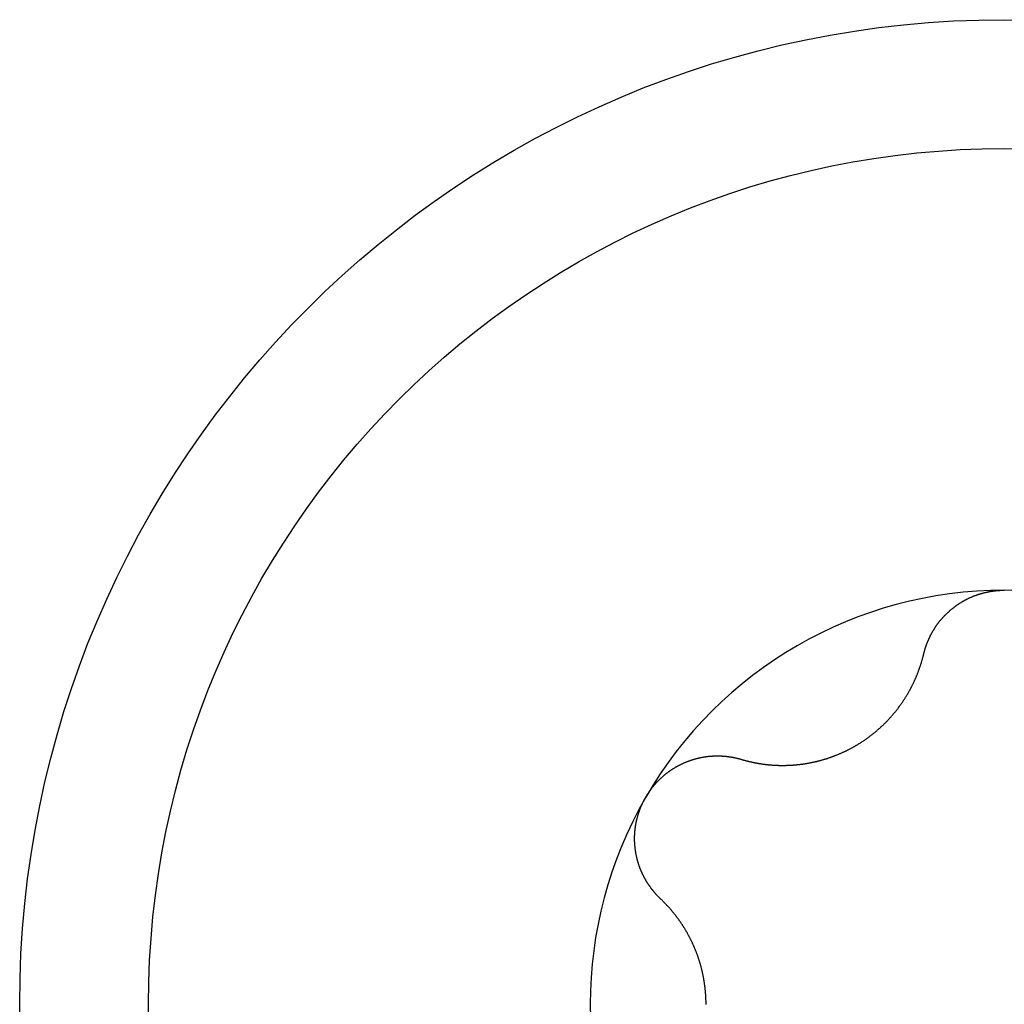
# Model space of a CAD drawing. Extents: x 1107 to 4046, y 937 to 3355.
# Tile 658 of 861: x 2128.63 to 2133.98, y 2971.02 to 2976.37. Entities that reach past the tile are written whole.
import ezdxf

# ---------------------------------------------------------------- set-up
doc = ezdxf.new("R2010")
doc.units = 0
doc.layers.add('KF_VIDA_L___C_BOTTOM', color=7, linetype='CONTINUOUS')

# ---------------------------------------------------------------- blocks, each defined once
blk = doc.blocks.new('KF_VIDA_L___C_BOTTOM')
at = {"layer": 'KF_VIDA_L___C_BOTTOM'}
for points in [[(-53.4379, 97.9038, 0), (-53.4373, 97.906, 0), (-53.4368, 97.9082, 0), (-53.4362, 97.9104, 0), (-53.4357, 97.9126, 0), (-53.4351, 97.9148, 0), (-53.4345, 97.917, 0), (-53.4339, 97.9191, 0), (-53.4333, 97.9213, 0), (-53.4327, 97.9235, 0), (-53.4321, 97.9257, 0), (-53.4314, 97.9278, 0), (-53.4308, 97.93, 0), (-53.4301, 97.9322, 0), (-53.4295, 97.9343, 0), (-53.4288, 97.9365, 0), (-53.4281, 97.9386, 0), (-53.4274, 97.9408, 0), (-53.4267, 97.9429, 0), (-53.4259, 97.9451, 0), (-53.4252, 97.9472, 0), (-53.4244, 97.9493, 0), (-53.4237, 97.9515, 0), (-53.4229, 97.9536, 0), (-53.4221, 97.9557, 0), (-53.4213, 97.9579, 0), (-53.4205, 97.96, 0), (-53.4197, 97.9621, 0), (-53.4189, 97.9642, 0), (-53.4181, 97.9663, 0), (-53.4172, 97.9684, 0), (-53.4163, 97.9705, 0), (-53.4155, 97.9726, 0), (-53.4146, 97.9747, 0), (-53.4137, 97.9768, 0), (-53.4128, 97.9789, 0), (-53.4119, 97.9809, 0), (-53.411, 97.983, 0), (-53.4101, 97.9851, 0), (-53.4091, 97.9872, 0), (-53.4082, 97.9892, 0), (-53.4072, 97.9913, 0), (-53.4062, 97.9933, 0), (-53.4053, 97.9954, 0), (-53.4043, 97.9974, 0), (-53.4033, 97.9994, 0), (-53.4023, 98.0015, 0), (-53.4013, 98.0035, 0), (-53.4002, 98.0055, 0), (-53.3992, 98.0075, 0), (-53.3981, 98.0095, 0), (-53.3971, 98.0115, 0), (-53.396, 98.0135, 0), (-53.3949, 98.0155, 0), (-53.3938, 98.0175, 0), (-53.3927, 98.0195, 0), (-53.3916, 98.0215, 0), (-53.3905, 98.0234, 0), (-53.3894, 98.0254, 0), (-53.3883, 98.0273, 0), (-53.3871, 98.0293, 0), (-53.386, 98.0312, 0), (-53.3848, 98.0332, 0), (-53.3836, 98.0351, 0), (-53.3825, 98.037, 0), (-53.3813, 98.0389, 0), (-53.3801, 98.0409, 0), (-53.3789, 98.0428, 0), (-53.3776, 98.0447, 0), (-53.3764, 98.0465, 0), (-53.3752, 98.0484, 0), (-53.3739, 98.0503, 0), (-53.3727, 98.0522, 0), (-53.3714, 98.054, 0), (-53.3701, 98.0559, 0), (-53.3689, 98.0577, 0), (-53.3676, 98.0596, 0), (-53.3663, 98.0614, 0), (-53.365, 98.0632, 0), (-53.3636, 98.0651, 0), (-53.3623, 98.0669, 0), (-53.361, 98.0687, 0), (-53.3596, 98.0705, 0), (-53.3583, 98.0723, 0), (-53.3569, 98.074, 0), (-53.3556, 98.0758, 0), (-53.3542, 98.0776, 0), (-53.3528, 98.0793, 0), (-53.3514, 98.0811, 0), (-53.35, 98.0829, 0), (-53.3486, 98.0846, 0), (-53.3471, 98.0864, 0), (-53.3457, 98.0881, 0), (-53.3442, 98.0898, 0), (-53.3427, 98.0916, 0), (-53.3412, 98.0933, 0), (-53.3397, 98.095, 0), (-53.3382, 98.0967, 0), (-53.3367, 98.0985, 0), (-53.3352, 98.1002, 0), (-53.3336, 98.1019, 0), (-53.3321, 98.1036, 0), (-53.3305, 98.1053, 0), (-53.329, 98.107, 0), (-53.3274, 98.1086, 0), (-53.3258, 98.1103, 0), (-53.3242, 98.112, 0), (-53.3225, 98.1137, 0), (-53.3209, 98.1153, 0), (-53.3193, 98.117, 0), (-53.3176, 98.1186, 0), (-53.3159, 98.1203, 0), (-53.3143, 98.1219, 0), (-53.3126, 98.1235, 0), (-53.3109, 98.1252, 0), (-53.3092, 98.1268, 0), (-53.3075, 98.1284, 0), (-53.3057, 98.13, 0), (-53.304, 98.1316, 0), (-53.3023, 98.1332, 0), (-53.3005, 98.1347, 0), (-53.2987, 98.1363, 0), (-53.297, 98.1379, 0), (-53.2952, 98.1395, 0), (-53.2934, 98.141, 0), (-53.2916, 98.1426, 0), (-53.2897, 98.1441, 0), (-53.2879, 98.1456, 0), (-53.2861, 98.1471, 0), (-53.2842, 98.1487, 0), (-53.2824, 98.1502, 0), (-53.2805, 98.1517, 0), (-53.2786, 98.1531, 0), (-53.2767, 98.1546, 0), (-53.2749, 98.1561, 0), (-53.273, 98.1576, 0), (-53.271, 98.159, 0), (-53.2691, 98.1605, 0), (-53.2672, 98.1619, 0), (-53.2652, 98.1633, 0), (-53.2633, 98.1648, 0), (-53.2613, 98.1662, 0), (-53.2594, 98.1676, 0), (-53.2574, 98.169, 0), (-53.2554, 98.1703, 0), (-53.2534, 98.1717, 0), (-53.2514, 98.1731, 0), (-53.2494, 98.1744, 0), (-53.2474, 98.1758, 0), (-53.2454, 98.1771, 0), (-53.2433, 98.1784, 0), (-53.2413, 98.1797, 0), (-53.2392, 98.181, 0), (-53.2372, 98.1823, 0), (-53.2351, 98.1836, 0), (-53.233, 98.1849, 0), (-53.231, 98.1862, 0), (-53.2289, 98.1874, 0), (-53.2268, 98.1886, 0), (-53.2247, 98.1899, 0), (-53.2225, 98.1911, 0), (-53.2204, 98.1923, 0), (-53.2183, 98.1935, 0), (-53.2161, 98.1947, 0), (-53.214, 98.1958, 0), (-53.2118, 98.197, 0), (-53.2097, 98.1982, 0), (-53.2075, 98.1993, 0), (-53.2053, 98.2004, 0), (-53.2032, 98.2015, 0), (-53.201, 98.2026, 0), (-53.1988, 98.2037, 0), (-53.1966, 98.2048, 0), (-53.1944, 98.2059, 0), (-53.1921, 98.2069, 0), (-53.1899, 98.208, 0), (-53.1877, 98.209, 0), (-53.1854, 98.21, 0), (-53.1832, 98.211, 0), (-53.1809, 98.212, 0), (-53.1787, 98.213, 0), (-53.1764, 98.2139, 0), (-53.1742, 98.2149, 0), (-53.1719, 98.2158, 0), (-53.1696, 98.2168, 0), (-53.1673, 98.2177, 0), (-53.165, 98.2186, 0), (-53.1627, 98.2195, 0), (-53.1604, 98.2204, 0), (-53.1581, 98.2212, 0), (-53.1558, 98.2221, 0), (-53.1535, 98.2229, 0), (-53.1512, 98.2237, 0), (-53.1488, 98.2246, 0), (-53.1465, 98.2254, 0), (-53.1442, 98.2262, 0), (-53.1418, 98.2269, 0), (-53.1395, 98.2277, 0), (-53.1371, 98.2285, 0), (-53.1348, 98.2292, 0), (-53.1324, 98.2299, 0), (-53.1301, 98.2306, 0), (-53.1277, 98.2313, 0), (-53.1253, 98.232, 0), (-53.123, 98.2327, 0), (-53.1206, 98.2334, 0), (-53.1182, 98.234, 0), (-53.1158, 98.2347, 0), (-53.1135, 98.2353, 0), (-53.1111, 98.2359, 0), (-53.1087, 98.2365, 0), (-53.1063, 98.2371, 0), (-53.1039, 98.2377, 0), (-53.1015, 98.2382, 0), (-53.0991, 98.2388, 0), (-53.0967, 98.2393, 0), (-53.0943, 98.2398, 0), (-53.0919, 98.2403, 0), (-53.0895, 98.2408, 0), (-53.0871, 98.2413, 0), (-53.0847, 98.2418, 0), (-53.0822, 98.2423, 0), (-53.0798, 98.2427, 0), (-53.0774, 98.2431, 0), (-53.075, 98.2436, 0), (-53.0726, 98.244, 0), (-53.0702, 98.2444, 0), (-53.0677, 98.2447, 0), (-53.0653, 98.2451, 0), (-53.0629, 98.2455, 0), (-53.0605, 98.2458, 0), (-53.058, 98.2461, 0), (-53.0556, 98.2464, 0), (-53.0532, 98.2467, 0), (-53.0508, 98.247, 0), (-53.0483, 98.2473, 0), (-53.0459, 98.2476, 0), (-53.0435, 98.2478, 0), (-53.0411, 98.2481, 0), (-53.0386, 98.2483, 0), (-53.0362, 98.2485, 0), (-53.0338, 98.2487, 0), (-53.0314, 98.2489, 0), (-53.029, 98.249, 0), (-53.0265, 98.2492, 0), (-53.0241, 98.2493, 0), (-53.0217, 98.2495, 0), (-53.0193, 98.2496, 0), (-53.0169, 98.2497, 0), (-53.0145, 98.2498, 0), (-53.012, 98.2498, 0), (-53.0096, 98.2499, 0), (-53.0072, 98.2499, 0), (-53.0048, 98.25, 0), (-53.0024, 98.25, 0), (-53, 98.25, 0)], [(-54.4298, 97.3311, 0), (-54.4272, 97.3303, 0), (-54.4246, 97.3296, 0), (-54.4219, 97.3288, 0), (-54.4193, 97.328, 0), (-54.4166, 97.3273, 0), (-54.414, 97.3266, 0), (-54.4113, 97.3258, 0), (-54.4087, 97.3251, 0), (-54.406, 97.3244, 0), (-54.4034, 97.3237, 0), (-54.4007, 97.323, 0), (-54.3981, 97.3223, 0), (-54.3954, 97.3217, 0), (-54.3927, 97.321, 0), (-54.3901, 97.3204, 0), (-54.3874, 97.3197, 0), (-54.3847, 97.3191, 0), (-54.3821, 97.3185, 0), (-54.3794, 97.3178, 0), (-54.3767, 97.3172, 0), (-54.3741, 97.3166, 0), (-54.3714, 97.3161, 0), (-54.3687, 97.3155, 0), (-54.366, 97.3149, 0), (-54.3633, 97.3144, 0), (-54.3607, 97.3138, 0), (-54.358, 97.3133, 0), (-54.3553, 97.3127, 0), (-54.3526, 97.3122, 0), (-54.3499, 97.3117, 0), (-54.3473, 97.3112, 0), (-54.3446, 97.3107, 0), (-54.3419, 97.3102, 0), (-54.3392, 97.3098, 0), (-54.3365, 97.3093, 0), (-54.3338, 97.3089, 0), (-54.3312, 97.3084, 0), (-54.3285, 97.308, 0), (-54.3258, 97.3076, 0), (-54.3231, 97.3071, 0), (-54.3204, 97.3067, 0), (-54.3177, 97.3063, 0), (-54.3151, 97.3059, 0), (-54.3124, 97.3056, 0), (-54.3097, 97.3052, 0), (-54.307, 97.3048, 0), (-54.3043, 97.3045, 0), (-54.3016, 97.3041, 0), (-54.299, 97.3038, 0), (-54.2963, 97.3035, 0), (-54.2936, 97.3032, 0), (-54.2909, 97.3029, 0), (-54.2883, 97.3026, 0), (-54.2856, 97.3023, 0), (-54.2829, 97.302, 0), (-54.2802, 97.3018, 0), (-54.2776, 97.3015, 0), (-54.2749, 97.3013, 0), (-54.2722, 97.301, 0), (-54.2696, 97.3008, 0), (-54.2669, 97.3006, 0), (-54.2642, 97.3004, 0), (-54.2616, 97.3002, 0), (-54.2589, 97.3, 0), (-54.2562, 97.2998, 0), (-54.2536, 97.2996, 0), (-54.2509, 97.2995, 0), (-54.2483, 97.2993, 0), (-54.2456, 97.2992, 0), (-54.2429, 97.299, 0), (-54.2402, 97.2989, 0), (-54.2375, 97.2988, 0), (-54.2348, 97.2987, 0), (-54.2321, 97.2986, 0), (-54.2294, 97.2985, 0), (-54.2266, 97.2984, 0), (-54.2239, 97.2983, 0), (-54.2212, 97.2983, 0), (-54.2184, 97.2982, 0), (-54.2156, 97.2982, 0), (-54.2129, 97.2982, 0), (-54.2101, 97.2981, 0), (-54.2073, 97.2981, 0), (-54.2046, 97.2981, 0), (-54.2018, 97.2981, 0), (-54.199, 97.2981, 0), (-54.1962, 97.2982, 0), (-54.1934, 97.2982, 0), (-54.1906, 97.2983, 0), (-54.1878, 97.2983, 0), (-54.1849, 97.2984, 0), (-54.1821, 97.2985, 0), (-54.1793, 97.2985, 0), (-54.1765, 97.2986, 0), (-54.1736, 97.2988, 0), (-54.1708, 97.2989, 0), (-54.1679, 97.299, 0), (-54.1651, 97.2991, 0), (-54.1622, 97.2993, 0), (-54.1594, 97.2994, 0), (-54.1565, 97.2996, 0), (-54.1536, 97.2998, 0), (-54.1507, 97.3, 0), (-54.1479, 97.3002, 0), (-54.145, 97.3004, 0), (-54.1421, 97.3006, 0), (-54.1392, 97.3009, 0), (-54.1363, 97.3011, 0), (-54.1334, 97.3014, 0), (-54.1305, 97.3016, 0), (-54.1276, 97.3019, 0), (-54.1247, 97.3022, 0), (-54.1218, 97.3025, 0), (-54.1189, 97.3028, 0), (-54.116, 97.3031, 0), (-54.1131, 97.3034, 0), (-54.1102, 97.3038, 0), (-54.1073, 97.3041, 0), (-54.1044, 97.3045, 0), (-54.1014, 97.3049, 0), (-54.0985, 97.3053, 0), (-54.0956, 97.3057, 0), (-54.0927, 97.3061, 0), (-54.0897, 97.3065, 0), (-54.0868, 97.3069, 0), (-54.0839, 97.3074, 0), (-54.081, 97.3078, 0), (-54.078, 97.3083, 0), (-54.0751, 97.3088, 0), (-54.0722, 97.3092, 0), (-54.0692, 97.3097, 0), (-54.0663, 97.3103, 0), (-54.0634, 97.3108, 0), (-54.0604, 97.3113, 0), (-54.0575, 97.3119, 0), (-54.0546, 97.3124, 0), (-54.0516, 97.313, 0), (-54.0487, 97.3136, 0), (-54.0457, 97.3142, 0), (-54.0428, 97.3148, 0), (-54.0399, 97.3154, 0), (-54.0369, 97.316, 0), (-54.034, 97.3167, 0), (-54.0311, 97.3173, 0), (-54.0282, 97.318, 0), (-54.0252, 97.3186, 0), (-54.0223, 97.3193, 0), (-54.0194, 97.32, 0), (-54.0164, 97.3208, 0), (-54.0135, 97.3215, 0), (-54.0106, 97.3222, 0), (-54.0077, 97.323, 0), (-54.0048, 97.3237, 0), (-54.0018, 97.3245, 0), (-53.9989, 97.3253, 0), (-53.996, 97.3261, 0), (-53.9931, 97.3269, 0), (-53.9902, 97.3277, 0), (-53.9873, 97.3285, 0), (-53.9844, 97.3294, 0), (-53.9815, 97.3302, 0), (-53.9786, 97.3311, 0), (-53.9757, 97.332, 0), (-53.9728, 97.3329, 0), (-53.9699, 97.3338, 0), (-53.967, 97.3347, 0), (-53.9642, 97.3356, 0), (-53.9613, 97.3365, 0), (-53.9584, 97.3375, 0), (-53.9555, 97.3384, 0), (-53.9527, 97.3394, 0), (-53.9498, 97.3404, 0), (-53.9469, 97.3414, 0), (-53.9441, 97.3424, 0), (-53.9412, 97.3434, 0), (-53.9384, 97.3444, 0), (-53.9356, 97.3454, 0), (-53.9327, 97.3464, 0), (-53.9299, 97.3475, 0), (-53.9271, 97.3486, 0), (-53.9242, 97.3496, 0), (-53.9214, 97.3507, 0), (-53.9186, 97.3518, 0), (-53.9158, 97.3529, 0), (-53.913, 97.354, 0), (-53.9102, 97.3551, 0), (-53.9074, 97.3562, 0), (-53.9046, 97.3574, 0), (-53.9018, 97.3585, 0), (-53.8991, 97.3597, 0), (-53.8963, 97.3609, 0), (-53.8935, 97.362, 0), (-53.8908, 97.3632, 0), (-53.888, 97.3644, 0), (-53.8853, 97.3656, 0), (-53.8826, 97.3668, 0), (-53.8798, 97.368, 0), (-53.8771, 97.3693, 0), (-53.8744, 97.3705, 0), (-53.8717, 97.3718, 0), (-53.869, 97.373, 0), (-53.8663, 97.3743, 0), (-53.8636, 97.3756, 0), (-53.8609, 97.3769, 0), (-53.8583, 97.3781, 0), (-53.8556, 97.3795, 0), (-53.8529, 97.3808, 0), (-53.8503, 97.3821, 0), (-53.8477, 97.3834, 0), (-53.845, 97.3847, 0), (-53.8424, 97.3861, 0), (-53.8398, 97.3874, 0), (-53.8372, 97.3888, 0), (-53.8346, 97.3902, 0), (-53.832, 97.3915, 0), (-53.8294, 97.3929, 0), (-53.8268, 97.3943, 0), (-53.8243, 97.3957, 0), (-53.8217, 97.3971, 0), (-53.8192, 97.3986, 0), (-53.8166, 97.4, 0), (-53.8141, 97.4014, 0), (-53.8116, 97.4028, 0), (-53.8091, 97.4043, 0), (-53.8066, 97.4058, 0), (-53.8041, 97.4072, 0), (-53.8016, 97.4087, 0), (-53.7991, 97.4102, 0), (-53.7966, 97.4117, 0), (-53.7941, 97.4132, 0), (-53.7916, 97.4148, 0), (-53.7891, 97.4163, 0), (-53.7866, 97.4179, 0), (-53.7841, 97.4194, 0), (-53.7817, 97.421, 0), (-53.7792, 97.4226, 0), (-53.7767, 97.4242, 0), (-53.7742, 97.4258, 0), (-53.7718, 97.4274, 0), (-53.7693, 97.4291, 0), (-53.7668, 97.4307, 0), (-53.7644, 97.4324, 0), (-53.7619, 97.434, 0), (-53.7595, 97.4357, 0), (-53.757, 97.4374, 0), (-53.7546, 97.4391, 0), (-53.7521, 97.4408, 0), (-53.7497, 97.4425, 0), (-53.7473, 97.4442, 0), (-53.7448, 97.446, 0), (-53.7424, 97.4477, 0), (-53.74, 97.4495, 0), (-53.7376, 97.4513, 0), (-53.7352, 97.4531, 0), (-53.7328, 97.4548, 0), (-53.7304, 97.4566, 0), (-53.728, 97.4585, 0), (-53.7256, 97.4603, 0), (-53.7232, 97.4621, 0), (-53.7208, 97.464, 0), (-53.7185, 97.4658, 0), (-53.7161, 97.4677, 0), (-53.7137, 97.4695, 0), (-53.7114, 97.4714, 0), (-53.709, 97.4733, 0), (-53.7067, 97.4752, 0), (-53.7044, 97.4771, 0), (-53.702, 97.4791, 0), (-53.6997, 97.481, 0), (-53.6974, 97.4829, 0), (-53.6951, 97.4849, 0), (-53.6928, 97.4868, 0), (-53.6905, 97.4888, 0), (-53.6882, 97.4908, 0), (-53.6859, 97.4927, 0), (-53.6836, 97.4947, 0), (-53.6814, 97.4967, 0), (-53.6791, 97.4987, 0), (-53.6768, 97.5008, 0), (-53.6746, 97.5028, 0), (-53.6724, 97.5048, 0), (-53.6701, 97.5069, 0), (-53.6679, 97.5089, 0), (-53.6657, 97.511, 0), (-53.6635, 97.513, 0), (-53.6613, 97.5151, 0), (-53.6591, 97.5172, 0), (-53.6569, 97.5193, 0), (-53.6547, 97.5214, 0), (-53.6526, 97.5235, 0), (-53.6504, 97.5256, 0), (-53.6483, 97.5277, 0), (-53.6461, 97.5299, 0), (-53.644, 97.532, 0), (-53.6419, 97.5342, 0), (-53.6398, 97.5363, 0), (-53.6377, 97.5385, 0), (-53.6356, 97.5406, 0), (-53.6335, 97.5428, 0), (-53.6314, 97.545, 0), (-53.6294, 97.5472, 0), (-53.6273, 97.5494, 0), (-53.6253, 97.5516, 0), (-53.6232, 97.5538, 0), (-53.6212, 97.556, 0), (-53.6192, 97.5583, 0), (-53.6172, 97.5605, 0), (-53.6152, 97.5627, 0), (-53.6132, 97.565, 0), (-53.6113, 97.5672, 0), (-53.6093, 97.5695, 0), (-53.6074, 97.5717, 0), (-53.6054, 97.574, 0), (-53.6035, 97.5763, 0), (-53.6016, 97.5786, 0), (-53.5997, 97.5808, 0), (-53.5978, 97.5831, 0), (-53.5959, 97.5854, 0), (-53.594, 97.5877, 0), (-53.5921, 97.59, 0), (-53.5903, 97.5923, 0), (-53.5884, 97.5947, 0), (-53.5866, 97.597, 0), (-53.5847, 97.5993, 0), (-53.5829, 97.6016, 0), (-53.5811, 97.604, 0), (-53.5793, 97.6063, 0), (-53.5775, 97.6086, 0), (-53.5758, 97.611, 0), (-53.574, 97.6133, 0), (-53.5723, 97.6157, 0), (-53.5705, 97.6181, 0), (-53.5688, 97.6204, 0), (-53.5671, 97.6228, 0), (-53.5654, 97.6251, 0), (-53.5637, 97.6275, 0), (-53.562, 97.6299, 0), (-53.5603, 97.6323, 0), (-53.5586, 97.6346, 0), (-53.557, 97.637, 0), (-53.5553, 97.6394, 0), (-53.5537, 97.6418, 0), (-53.5521, 97.6442, 0), (-53.5504, 97.6466, 0), (-53.5488, 97.649, 0), (-53.5473, 97.6514, 0), (-53.5457, 97.6538, 0), (-53.5441, 97.6562, 0), (-53.5426, 97.6586, 0), (-53.541, 97.661, 0), (-53.5395, 97.6634, 0), (-53.5379, 97.6658, 0), (-53.5364, 97.6682, 0), (-53.5349, 97.6706, 0), (-53.5334, 97.673, 0), (-53.532, 97.6754, 0), (-53.5305, 97.6778, 0), (-53.529, 97.6802, 0), (-53.5276, 97.6826, 0), (-53.5262, 97.685, 0), (-53.5247, 97.6874, 0), (-53.5233, 97.6898, 0), (-53.5219, 97.6922, 0), (-53.5205, 97.6947, 0), (-53.5192, 97.6971, 0), (-53.5178, 97.6995, 0), (-53.5164, 97.7019, 0), (-53.5151, 97.7043, 0), (-53.5138, 97.7067, 0), (-53.5124, 97.7091, 0), (-53.5111, 97.7115, 0), (-53.5098, 97.7139, 0), (-53.5086, 97.7163, 0), (-53.5073, 97.7187, 0), (-53.506, 97.7211, 0), (-53.5048, 97.7235, 0), (-53.5035, 97.7259, 0), (-53.5023, 97.7283, 0), (-53.5011, 97.7307, 0), (-53.4999, 97.7331, 0), (-53.4987, 97.7355, 0), (-53.4975, 97.7378, 0), (-53.4964, 97.7402, 0), (-53.4952, 97.7426, 0), (-53.494, 97.745, 0), (-53.4929, 97.7474, 0), (-53.4917, 97.7499, 0), (-53.4906, 97.7523, 0), (-53.4895, 97.7547, 0), (-53.4884, 97.7572, 0), (-53.4872, 97.7596, 0), (-53.4861, 97.762, 0), (-53.485, 97.7645, 0), (-53.4839, 97.767, 0), (-53.4829, 97.7694, 0), (-53.4818, 97.7719, 0), (-53.4807, 97.7744, 0), (-53.4797, 97.7768, 0), (-53.4786, 97.7793, 0), (-53.4776, 97.7818, 0), (-53.4765, 97.7843, 0), (-53.4755, 97.7868, 0), (-53.4745, 97.7893, 0), (-53.4735, 97.7918, 0), (-53.4724, 97.7944, 0), (-53.4714, 97.7969, 0), (-53.4705, 97.7994, 0), (-53.4695, 97.8019, 0), (-53.4685, 97.8045, 0), (-53.4675, 97.807, 0), (-53.4666, 97.8096, 0), (-53.4656, 97.8121, 0), (-53.4647, 97.8147, 0), (-53.4638, 97.8172, 0), (-53.4628, 97.8198, 0), (-53.4619, 97.8224, 0), (-53.461, 97.8249, 0), (-53.4601, 97.8275, 0), (-53.4592, 97.8301, 0), (-53.4583, 97.8327, 0), (-53.4575, 97.8353, 0), (-53.4566, 97.8379, 0), (-53.4557, 97.8405, 0), (-53.4549, 97.8431, 0), (-53.4541, 97.8457, 0), (-53.4532, 97.8483, 0), (-53.4524, 97.8509, 0), (-53.4516, 97.8535, 0), (-53.4508, 97.8561, 0), (-53.45, 97.8588, 0), (-53.4492, 97.8614, 0), (-53.4484, 97.864, 0), (-53.4477, 97.8667, 0), (-53.4469, 97.8693, 0), (-53.4461, 97.8719, 0), (-53.4454, 97.8746, 0), (-53.4447, 97.8772, 0), (-53.4439, 97.8799, 0), (-53.4432, 97.8825, 0), (-53.4425, 97.8852, 0), (-53.4418, 97.8878, 0), (-53.4411, 97.8905, 0), (-53.4405, 97.8932, 0), (-53.4398, 97.8958, 0), (-53.4391, 97.8985, 0), (-53.4385, 97.9012, 0), (-53.4379, 97.9038, 0)], [(-54.9486, 97.125, 0), (-54.9473, 97.1271, 0), (-54.9461, 97.1292, 0), (-54.9449, 97.1312, 0), (-54.9437, 97.1333, 0), (-54.9424, 97.1353, 0), (-54.9411, 97.1374, 0), (-54.9398, 97.1394, 0), (-54.9385, 97.1415, 0), (-54.9372, 97.1435, 0), (-54.9359, 97.1455, 0), (-54.9346, 97.1476, 0), (-54.9332, 97.1496, 0), (-54.9319, 97.1516, 0), (-54.9305, 97.1536, 0), (-54.9291, 97.1556, 0), (-54.9277, 97.1576, 0), (-54.9263, 97.1596, 0), (-54.9249, 97.1616, 0), (-54.9235, 97.1636, 0), (-54.9221, 97.1655, 0), (-54.9206, 97.1675, 0), (-54.9191, 97.1694, 0), (-54.9177, 97.1714, 0), (-54.9162, 97.1733, 0), (-54.9147, 97.1753, 0), (-54.9132, 97.1772, 0), (-54.9117, 97.1791, 0), (-54.9101, 97.181, 0), (-54.9086, 97.1829, 0), (-54.907, 97.1848, 0), (-54.9055, 97.1867, 0), (-54.9039, 97.1886, 0), (-54.9023, 97.1905, 0), (-54.9007, 97.1924, 0), (-54.8991, 97.1942, 0), (-54.8975, 97.1961, 0), (-54.8959, 97.1979, 0), (-54.8943, 97.1998, 0), (-54.8926, 97.2016, 0), (-54.891, 97.2034, 0), (-54.8893, 97.2052, 0), (-54.8876, 97.207, 0), (-54.8859, 97.2088, 0), (-54.8842, 97.2106, 0), (-54.8825, 97.2124, 0), (-54.8808, 97.2141, 0), (-54.8791, 97.2159, 0), (-54.8774, 97.2177, 0), (-54.8756, 97.2194, 0), (-54.8739, 97.2211, 0), (-54.8721, 97.2229, 0), (-54.8703, 97.2246, 0), (-54.8685, 97.2263, 0), (-54.8667, 97.228, 0), (-54.8649, 97.2297, 0), (-54.8631, 97.2313, 0), (-54.8613, 97.233, 0), (-54.8595, 97.2347, 0), (-54.8577, 97.2363, 0), (-54.8558, 97.2379, 0), (-54.854, 97.2396, 0), (-54.8521, 97.2412, 0), (-54.8502, 97.2428, 0), (-54.8484, 97.2444, 0), (-54.8465, 97.246, 0), (-54.8446, 97.2475, 0), (-54.8427, 97.2491, 0), (-54.8408, 97.2507, 0), (-54.8388, 97.2522, 0), (-54.8369, 97.2537, 0), (-54.835, 97.2553, 0), (-54.833, 97.2568, 0), (-54.8311, 97.2583, 0), (-54.8291, 97.2598, 0), (-54.8271, 97.2612, 0), (-54.8252, 97.2627, 0), (-54.8232, 97.2642, 0), (-54.8212, 97.2656, 0), (-54.8192, 97.267, 0), (-54.8172, 97.2684, 0), (-54.8152, 97.2699, 0), (-54.8132, 97.2712, 0), (-54.8111, 97.2726, 0), (-54.8091, 97.274, 0), (-54.8071, 97.2754, 0), (-54.805, 97.2767, 0), (-54.8029, 97.278, 0), (-54.8009, 97.2794, 0), (-54.7988, 97.2807, 0), (-54.7967, 97.282, 0), (-54.7947, 97.2833, 0), (-54.7926, 97.2845, 0), (-54.7905, 97.2858, 0), (-54.7884, 97.287, 0), (-54.7863, 97.2883, 0), (-54.7842, 97.2895, 0), (-54.782, 97.2907, 0), (-54.7799, 97.2919, 0), (-54.7778, 97.2931, 0), (-54.7757, 97.2943, 0), (-54.7735, 97.2954, 0), (-54.7714, 97.2966, 0), (-54.7692, 97.2977, 0), (-54.7671, 97.2988, 0), (-54.7649, 97.3, 0), (-54.7627, 97.3011, 0), (-54.7606, 97.3021, 0), (-54.7584, 97.3032, 0), (-54.7562, 97.3043, 0), (-54.754, 97.3053, 0), (-54.7519, 97.3064, 0), (-54.7497, 97.3074, 0), (-54.7475, 97.3084, 0), (-54.7453, 97.3094, 0), (-54.7431, 97.3104, 0), (-54.7409, 97.3114, 0), (-54.7387, 97.3123, 0), (-54.7365, 97.3133, 0), (-54.7342, 97.3142, 0), (-54.732, 97.3152, 0), (-54.7298, 97.3161, 0), (-54.7276, 97.317, 0), (-54.7254, 97.3179, 0), (-54.7231, 97.3188, 0), (-54.7209, 97.3196, 0), (-54.7187, 97.3205, 0), (-54.7164, 97.3213, 0), (-54.7142, 97.3222, 0), (-54.712, 97.323, 0), (-54.7097, 97.3238, 0), (-54.7075, 97.3246, 0), (-54.7052, 97.3253, 0), (-54.703, 97.3261, 0), (-54.7007, 97.3269, 0), (-54.6985, 97.3276, 0), (-54.6962, 97.3283, 0), (-54.694, 97.3291, 0), (-54.6917, 97.3298, 0), (-54.6895, 97.3305, 0), (-54.6872, 97.3311, 0), (-54.685, 97.3318, 0), (-54.6827, 97.3325, 0), (-54.6805, 97.3331, 0), (-54.6782, 97.3337, 0), (-54.676, 97.3344, 0), (-54.6737, 97.335, 0), (-54.6715, 97.3356, 0), (-54.6692, 97.3362, 0), (-54.667, 97.3367, 0), (-54.6647, 97.3373, 0), (-54.6625, 97.3378, 0), (-54.6602, 97.3384, 0), (-54.6579, 97.3389, 0), (-54.6557, 97.3394, 0), (-54.6535, 97.3399, 0), (-54.6512, 97.3404, 0), (-54.649, 97.3408, 0), (-54.6467, 97.3413, 0), (-54.6445, 97.3417, 0), (-54.6422, 97.3422, 0), (-54.64, 97.3426, 0), (-54.6377, 97.343, 0), (-54.6355, 97.3434, 0), (-54.6333, 97.3438, 0), (-54.631, 97.3442, 0), (-54.6288, 97.3445, 0), (-54.6266, 97.3449, 0), (-54.6244, 97.3452, 0), (-54.6221, 97.3455, 0), (-54.6199, 97.3458, 0), (-54.6177, 97.3461, 0), (-54.6155, 97.3464, 0), (-54.6133, 97.3467, 0), (-54.611, 97.347, 0), (-54.6088, 97.3472, 0), (-54.6066, 97.3475, 0), (-54.6043, 97.3477, 0), (-54.6021, 97.3479, 0), (-54.5999, 97.3481, 0), (-54.5976, 97.3483, 0), (-54.5954, 97.3485, 0), (-54.5931, 97.3487, 0), (-54.5909, 97.3488, 0), (-54.5887, 97.349, 0), (-54.5864, 97.3491, 0), (-54.5842, 97.3493, 0), (-54.5819, 97.3494, 0), (-54.5797, 97.3495, 0), (-54.5774, 97.3496, 0), (-54.5751, 97.3497, 0), (-54.5729, 97.3497, 0), (-54.5706, 97.3498, 0), (-54.5684, 97.3498, 0), (-54.5661, 97.3499, 0), (-54.5639, 97.3499, 0), (-54.5616, 97.3499, 0), (-54.5593, 97.3499, 0), (-54.5571, 97.3499, 0), (-54.5548, 97.3499, 0), (-54.5525, 97.3499, 0), (-54.5503, 97.3498, 0), (-54.548, 97.3498, 0), (-54.5458, 97.3497, 0), (-54.5435, 97.3496, 0), (-54.5412, 97.3496, 0), (-54.539, 97.3495, 0), (-54.5367, 97.3494, 0), (-54.5344, 97.3492, 0), (-54.5322, 97.3491, 0), (-54.5299, 97.349, 0), (-54.5277, 97.3488, 0), (-54.5254, 97.3487, 0), (-54.5231, 97.3485, 0), (-54.5209, 97.3483, 0), (-54.5186, 97.3481, 0), (-54.5164, 97.3479, 0), (-54.5141, 97.3477, 0), (-54.5119, 97.3474, 0), (-54.5096, 97.3472, 0), (-54.5073, 97.3469, 0), (-54.5051, 97.3467, 0), (-54.5028, 97.3464, 0), (-54.5006, 97.3461, 0), (-54.4983, 97.3458, 0), (-54.4961, 97.3455, 0), (-54.4939, 97.3452, 0), (-54.4916, 97.3449, 0), (-54.4894, 97.3445, 0), (-54.4871, 97.3442, 0), (-54.4849, 97.3438, 0), (-54.4827, 97.3434, 0), (-54.4804, 97.3431, 0), (-54.4782, 97.3427, 0), (-54.476, 97.3422, 0), (-54.4737, 97.3418, 0), (-54.4715, 97.3414, 0), (-54.4693, 97.341, 0), (-54.4671, 97.3405, 0), (-54.4649, 97.34, 0), (-54.4627, 97.3396, 0), (-54.4604, 97.3391, 0), (-54.4582, 97.3386, 0), (-54.456, 97.3381, 0), (-54.4538, 97.3376, 0), (-54.4516, 97.337, 0), (-54.4494, 97.3365, 0), (-54.4472, 97.3359, 0), (-54.4451, 97.3354, 0), (-54.4429, 97.3348, 0), (-54.4407, 97.3342, 0), (-54.4385, 97.3336, 0), (-54.4363, 97.333, 0), (-54.4342, 97.3324, 0), (-54.432, 97.3318, 0), (-54.4298, 97.3311, 0)], [(-54.8677, 96.5727, 0), (-54.8693, 96.5743, 0), (-54.871, 96.5758, 0), (-54.8726, 96.5774, 0), (-54.8742, 96.579, 0), (-54.8758, 96.5806, 0), (-54.8774, 96.5822, 0), (-54.879, 96.5838, 0), (-54.8806, 96.5854, 0), (-54.8821, 96.587, 0), (-54.8837, 96.5886, 0), (-54.8853, 96.5903, 0), (-54.8868, 96.5919, 0), (-54.8884, 96.5936, 0), (-54.8899, 96.5952, 0), (-54.8914, 96.5969, 0), (-54.8929, 96.5986, 0), (-54.8944, 96.6003, 0), (-54.8959, 96.602, 0), (-54.8974, 96.6037, 0), (-54.8989, 96.6054, 0), (-54.9004, 96.6071, 0), (-54.9019, 96.6088, 0), (-54.9033, 96.6106, 0), (-54.9048, 96.6123, 0), (-54.9062, 96.614, 0), (-54.9077, 96.6158, 0), (-54.9091, 96.6176, 0), (-54.9105, 96.6193, 0), (-54.9119, 96.6211, 0), (-54.9133, 96.6229, 0), (-54.9147, 96.6247, 0), (-54.9161, 96.6265, 0), (-54.9174, 96.6283, 0), (-54.9188, 96.6301, 0), (-54.9202, 96.6319, 0), (-54.9215, 96.6337, 0), (-54.9228, 96.6356, 0), (-54.9242, 96.6374, 0), (-54.9255, 96.6393, 0), (-54.9268, 96.6411, 0), (-54.9281, 96.643, 0), (-54.9294, 96.6448, 0), (-54.9307, 96.6467, 0), (-54.9319, 96.6486, 0), (-54.9332, 96.6505, 0), (-54.9345, 96.6524, 0), (-54.9357, 96.6542, 0), (-54.9369, 96.6561, 0), (-54.9382, 96.6581, 0), (-54.9394, 96.66, 0), (-54.9406, 96.6619, 0), (-54.9418, 96.6638, 0), (-54.943, 96.6657, 0), (-54.9441, 96.6677, 0), (-54.9453, 96.6696, 0), (-54.9465, 96.6716, 0), (-54.9476, 96.6735, 0), (-54.9487, 96.6755, 0), (-54.9499, 96.6774, 0), (-54.951, 96.6794, 0), (-54.9521, 96.6814, 0), (-54.9532, 96.6833, 0), (-54.9543, 96.6853, 0), (-54.9553, 96.6873, 0), (-54.9564, 96.6893, 0), (-54.9575, 96.6913, 0), (-54.9585, 96.6933, 0), (-54.9595, 96.6953, 0), (-54.9606, 96.6973, 0), (-54.9616, 96.6993, 0), (-54.9626, 96.7013, 0), (-54.9636, 96.7033, 0), (-54.9646, 96.7054, 0), (-54.9655, 96.7074, 0), (-54.9665, 96.7094, 0), (-54.9674, 96.7115, 0), (-54.9684, 96.7135, 0), (-54.9693, 96.7156, 0), (-54.9702, 96.7176, 0), (-54.9711, 96.7197, 0), (-54.972, 96.7217, 0), (-54.9729, 96.7238, 0), (-54.9738, 96.7258, 0), (-54.9746, 96.7279, 0), (-54.9755, 96.73, 0), (-54.9763, 96.7321, 0), (-54.9772, 96.7341, 0), (-54.978, 96.7362, 0), (-54.9788, 96.7383, 0), (-54.9796, 96.7404, 0), (-54.9804, 96.7426, 0), (-54.9812, 96.7447, 0), (-54.982, 96.7468, 0), (-54.9827, 96.749, 0), (-54.9835, 96.7511, 0), (-54.9842, 96.7533, 0), (-54.985, 96.7554, 0), (-54.9857, 96.7576, 0), (-54.9864, 96.7598, 0), (-54.9871, 96.762, 0), (-54.9878, 96.7642, 0), (-54.9885, 96.7664, 0), (-54.9892, 96.7686, 0), (-54.9898, 96.7708, 0), (-54.9905, 96.773, 0), (-54.9911, 96.7753, 0), (-54.9917, 96.7775, 0), (-54.9924, 96.7797, 0), (-54.993, 96.782, 0), (-54.9936, 96.7843, 0), (-54.9942, 96.7865, 0), (-54.9948, 96.7888, 0), (-54.9953, 96.7911, 0), (-54.9959, 96.7933, 0), (-54.9964, 96.7956, 0), (-54.997, 96.7979, 0), (-54.9975, 96.8002, 0), (-54.998, 96.8025, 0), (-54.9985, 96.8048, 0), (-54.999, 96.8071, 0), (-54.9995, 96.8095, 0), (-54.9999, 96.8118, 0), (-55.0004, 96.8141, 0), (-55.0008, 96.8164, 0), (-55.0013, 96.8188, 0), (-55.0017, 96.8211, 0), (-55.0021, 96.8235, 0), (-55.0025, 96.8258, 0), (-55.0029, 96.8282, 0), (-55.0033, 96.8305, 0), (-55.0036, 96.8329, 0), (-55.004, 96.8353, 0), (-55.0043, 96.8376, 0), (-55.0047, 96.84, 0), (-55.005, 96.8424, 0), (-55.0053, 96.8448, 0), (-55.0056, 96.8472, 0), (-55.0059, 96.8496, 0), (-55.0061, 96.852, 0), (-55.0064, 96.8544, 0), (-55.0066, 96.8568, 0), (-55.0069, 96.8592, 0), (-55.0071, 96.8616, 0), (-55.0073, 96.864, 0), (-55.0075, 96.8664, 0), (-55.0077, 96.8688, 0), (-55.0078, 96.8712, 0), (-55.008, 96.8736, 0), (-55.0081, 96.8761, 0), (-55.0082, 96.8785, 0), (-55.0084, 96.8809, 0), (-55.0085, 96.8833, 0), (-55.0086, 96.8858, 0), (-55.0086, 96.8882, 0), (-55.0087, 96.8906, 0), (-55.0087, 96.8931, 0), (-55.0088, 96.8955, 0), (-55.0088, 96.8979, 0), (-55.0088, 96.9004, 0), (-55.0088, 96.9028, 0), (-55.0088, 96.9053, 0), (-55.0088, 96.9077, 0), (-55.0087, 96.9102, 0), (-55.0087, 96.9126, 0), (-55.0086, 96.915, 0), (-55.0085, 96.9175, 0), (-55.0084, 96.9199, 0), (-55.0083, 96.9224, 0), (-55.0082, 96.9248, 0), (-55.008, 96.9273, 0), (-55.0079, 96.9297, 0), (-55.0077, 96.9322, 0), (-55.0075, 96.9346, 0), (-55.0073, 96.9371, 0), (-55.0071, 96.9395, 0), (-55.0069, 96.942, 0), (-55.0066, 96.9444, 0), (-55.0064, 96.9468, 0), (-55.0061, 96.9493, 0), (-55.0058, 96.9517, 0), (-55.0055, 96.9542, 0), (-55.0052, 96.9566, 0), (-55.0049, 96.9591, 0), (-55.0046, 96.9615, 0), (-55.0042, 96.9639, 0), (-55.0039, 96.9664, 0), (-55.0035, 96.9688, 0), (-55.0031, 96.9712, 0), (-55.0027, 96.9737, 0), (-55.0023, 96.9761, 0), (-55.0018, 96.9785, 0), (-55.0014, 96.981, 0), (-55.0009, 96.9834, 0), (-55.0005, 96.9858, 0), (-55, 96.9882, 0), (-54.9995, 96.9906, 0), (-54.999, 96.993, 0), (-54.9985, 96.9955, 0), (-54.9979, 96.9979, 0), (-54.9974, 97.0003, 0), (-54.9968, 97.0027, 0), (-54.9963, 97.0051, 0), (-54.9957, 97.0075, 0), (-54.9951, 97.0099, 0), (-54.9945, 97.0122, 0), (-54.9938, 97.0146, 0), (-54.9932, 97.017, 0), (-54.9925, 97.0194, 0), (-54.9919, 97.0218, 0), (-54.9912, 97.0241, 0), (-54.9905, 97.0265, 0), (-54.9898, 97.0289, 0), (-54.9891, 97.0312, 0), (-54.9884, 97.0336, 0), (-54.9877, 97.0359, 0), (-54.9869, 97.0383, 0), (-54.9861, 97.0406, 0), (-54.9854, 97.0429, 0), (-54.9846, 97.0453, 0), (-54.9838, 97.0476, 0), (-54.983, 97.0499, 0), (-54.9822, 97.0522, 0), (-54.9813, 97.0545, 0), (-54.9805, 97.0568, 0), (-54.9796, 97.0591, 0), (-54.9787, 97.0614, 0), (-54.9779, 97.0637, 0), (-54.977, 97.066, 0), (-54.9761, 97.0683, 0), (-54.9752, 97.0705, 0), (-54.9742, 97.0728, 0), (-54.9733, 97.0751, 0), (-54.9723, 97.0773, 0), (-54.9714, 97.0795, 0), (-54.9704, 97.0818, 0), (-54.9694, 97.084, 0), (-54.9684, 97.0862, 0), (-54.9674, 97.0885, 0), (-54.9664, 97.0907, 0), (-54.9654, 97.0929, 0), (-54.9643, 97.0951, 0), (-54.9633, 97.0973, 0), (-54.9622, 97.0994, 0), (-54.9611, 97.1016, 0), (-54.96, 97.1038, 0), (-54.9589, 97.1059, 0), (-54.9578, 97.1081, 0), (-54.9567, 97.1102, 0), (-54.9556, 97.1124, 0), (-54.9544, 97.1145, 0), (-54.9533, 97.1166, 0), (-54.9521, 97.1187, 0), (-54.9509, 97.1208, 0), (-54.9498, 97.1229, 0), (-54.9486, 97.125, 0)], [(-54.6207, 95.9986, 0), (-54.6207, 96.0014, 0), (-54.6207, 96.0043, 0), (-54.6207, 96.0072, 0), (-54.6208, 96.0102, 0), (-54.6208, 96.0131, 0), (-54.6209, 96.016, 0), (-54.6209, 96.0189, 0), (-54.621, 96.0218, 0), (-54.6211, 96.0248, 0), (-54.6212, 96.0277, 0), (-54.6213, 96.0306, 0), (-54.6215, 96.0336, 0), (-54.6216, 96.0365, 0), (-54.6217, 96.0394, 0), (-54.6219, 96.0424, 0), (-54.6221, 96.0453, 0), (-54.6222, 96.0483, 0), (-54.6224, 96.0512, 0), (-54.6226, 96.0542, 0), (-54.6229, 96.0572, 0), (-54.6231, 96.0601, 0), (-54.6233, 96.0631, 0), (-54.6236, 96.0661, 0), (-54.6238, 96.069, 0), (-54.6241, 96.072, 0), (-54.6244, 96.075, 0), (-54.6247, 96.0779, 0), (-54.625, 96.0809, 0), (-54.6253, 96.0839, 0), (-54.6256, 96.0869, 0), (-54.626, 96.0898, 0), (-54.6263, 96.0928, 0), (-54.6267, 96.0958, 0), (-54.6271, 96.0988, 0), (-54.6274, 96.1018, 0), (-54.6278, 96.1047, 0), (-54.6282, 96.1077, 0), (-54.6287, 96.1107, 0), (-54.6291, 96.1137, 0), (-54.6295, 96.1167, 0), (-54.63, 96.1196, 0), (-54.6305, 96.1226, 0), (-54.6309, 96.1256, 0), (-54.6314, 96.1286, 0), (-54.6319, 96.1316, 0), (-54.6324, 96.1345, 0), (-54.6329, 96.1375, 0), (-54.6335, 96.1405, 0), (-54.634, 96.1435, 0), (-54.6346, 96.1464, 0), (-54.6351, 96.1494, 0), (-54.6357, 96.1524, 0), (-54.6363, 96.1553, 0), (-54.6369, 96.1583, 0), (-54.6375, 96.1613, 0), (-54.6381, 96.1642, 0), (-54.6387, 96.1672, 0), (-54.6394, 96.1701, 0), (-54.64, 96.1731, 0), (-54.6407, 96.176, 0), (-54.6414, 96.179, 0), (-54.6421, 96.1819, 0), (-54.6428, 96.1849, 0), (-54.6435, 96.1878, 0), (-54.6442, 96.1907, 0), (-54.6449, 96.1937, 0), (-54.6457, 96.1966, 0), (-54.6464, 96.1995, 0), (-54.6472, 96.2025, 0), (-54.648, 96.2054, 0), (-54.6488, 96.2083, 0), (-54.6496, 96.2112, 0), (-54.6504, 96.2141, 0), (-54.6512, 96.217, 0), (-54.652, 96.2199, 0), (-54.6529, 96.2228, 0), (-54.6537, 96.2257, 0), (-54.6546, 96.2285, 0), (-54.6555, 96.2314, 0), (-54.6564, 96.2343, 0), (-54.6573, 96.2372, 0), (-54.6582, 96.24, 0), (-54.6591, 96.2429, 0), (-54.66, 96.2457, 0), (-54.661, 96.2486, 0), (-54.6619, 96.2514, 0), (-54.6629, 96.2542, 0), (-54.6639, 96.2571, 0), (-54.6648, 96.2599, 0), (-54.6658, 96.2627, 0), (-54.6668, 96.2655, 0), (-54.6679, 96.2683, 0), (-54.6689, 96.2711, 0), (-54.6699, 96.2739, 0), (-54.671, 96.2767, 0), (-54.672, 96.2795, 0), (-54.6731, 96.2822, 0), (-54.6741, 96.285, 0), (-54.6752, 96.2878, 0), (-54.6763, 96.2905, 0), (-54.6774, 96.2932, 0), (-54.6785, 96.296, 0), (-54.6796, 96.2987, 0), (-54.6808, 96.3014, 0), (-54.6819, 96.3042, 0), (-54.683, 96.3069, 0), (-54.6842, 96.3096, 0), (-54.6854, 96.3123, 0), (-54.6865, 96.3149, 0), (-54.6877, 96.3176, 0), (-54.6889, 96.3203, 0), (-54.6901, 96.323, 0), (-54.6913, 96.3256, 0), (-54.6925, 96.3283, 0), (-54.6937, 96.3309, 0), (-54.695, 96.3335, 0), (-54.6962, 96.3362, 0), (-54.6974, 96.3388, 0), (-54.6987, 96.3414, 0), (-54.6999, 96.344, 0), (-54.7012, 96.3466, 0), (-54.7025, 96.3492, 0), (-54.7037, 96.3517, 0), (-54.705, 96.3543, 0), (-54.7063, 96.3569, 0), (-54.7076, 96.3594, 0), (-54.7089, 96.362, 0), (-54.7102, 96.3645, 0), (-54.7116, 96.367, 0), (-54.7129, 96.3695, 0), (-54.7142, 96.372, 0), (-54.7156, 96.3745, 0), (-54.7169, 96.377, 0), (-54.7183, 96.3795, 0), (-54.7196, 96.3819, 0), (-54.721, 96.3844, 0), (-54.7223, 96.3868, 0), (-54.7237, 96.3893, 0), (-54.7251, 96.3917, 0), (-54.7265, 96.3941, 0), (-54.7279, 96.3965, 0), (-54.7293, 96.3989, 0), (-54.7307, 96.4013, 0), (-54.7321, 96.4037, 0), (-54.7335, 96.4061, 0), (-54.7349, 96.4084, 0), (-54.7363, 96.4108, 0), (-54.7378, 96.4131, 0), (-54.7392, 96.4154, 0), (-54.7406, 96.4177, 0), (-54.7421, 96.42, 0), (-54.7435, 96.4223, 0), (-54.745, 96.4246, 0), (-54.7464, 96.4269, 0), (-54.7479, 96.4291, 0), (-54.7494, 96.4314, 0), (-54.7508, 96.4336, 0), (-54.7523, 96.4358, 0), (-54.7538, 96.438, 0), (-54.7553, 96.4403, 0), (-54.7568, 96.4425, 0), (-54.7583, 96.4447, 0), (-54.7598, 96.4469, 0), (-54.7613, 96.4491, 0), (-54.7628, 96.4513, 0), (-54.7644, 96.4535, 0), (-54.7659, 96.4557, 0), (-54.7675, 96.4578, 0), (-54.769, 96.46, 0), (-54.7706, 96.4622, 0), (-54.7722, 96.4644, 0), (-54.7738, 96.4665, 0), (-54.7754, 96.4687, 0), (-54.777, 96.4709, 0), (-54.7786, 96.473, 0), (-54.7803, 96.4752, 0), (-54.7819, 96.4773, 0), (-54.7835, 96.4795, 0), (-54.7852, 96.4816, 0), (-54.7868, 96.4838, 0), (-54.7885, 96.4859, 0), (-54.7902, 96.488, 0), (-54.7919, 96.4902, 0), (-54.7936, 96.4923, 0), (-54.7953, 96.4944, 0), (-54.797, 96.4965, 0), (-54.7987, 96.4986, 0), (-54.8004, 96.5007, 0), (-54.8022, 96.5028, 0), (-54.8039, 96.5049, 0), (-54.8057, 96.507, 0), (-54.8074, 96.5091, 0), (-54.8092, 96.5112, 0), (-54.811, 96.5132, 0), (-54.8127, 96.5153, 0), (-54.8145, 96.5174, 0), (-54.8163, 96.5194, 0), (-54.8181, 96.5215, 0), (-54.8199, 96.5235, 0), (-54.8218, 96.5256, 0), (-54.8236, 96.5276, 0), (-54.8254, 96.5296, 0), (-54.8273, 96.5316, 0), (-54.8291, 96.5337, 0), (-54.831, 96.5357, 0), (-54.8329, 96.5377, 0), (-54.8347, 96.5397, 0), (-54.8366, 96.5417, 0), (-54.8385, 96.5437, 0), (-54.8404, 96.5456, 0), (-54.8423, 96.5476, 0), (-54.8442, 96.5496, 0), (-54.8461, 96.5516, 0), (-54.8481, 96.5535, 0), (-54.85, 96.5555, 0), (-54.8519, 96.5574, 0), (-54.8539, 96.5593, 0), (-54.8558, 96.5613, 0), (-54.8578, 96.5632, 0), (-54.8598, 96.5651, 0), (-54.8617, 96.567, 0), (-54.8637, 96.5689, 0), (-54.8657, 96.5708, 0), (-54.8677, 96.5727, 0)]]:
    blk.add_polyline3d(points, dxfattribs=at)
for radius in [5.35, 4.65]:
    blk.add_circle((-53, 96), radius, dxfattribs=at)
for start, end in [(90, 150), (30, 90), (150, 210)]:
    blk.add_arc((-53, 96), 2.25, start, end, dxfattribs=at)

msp = doc.modelspace()

# ---------------------------------------------------------------- block references
at = {"layer": 'KF_VIDA_L___C_BOTTOM'}
msp.add_blockref('KF_VIDA_L___C_BOTTOM', (2186.9791, 2875.0183), dxfattribs=at)

doc.saveas('drawing.dxf')
